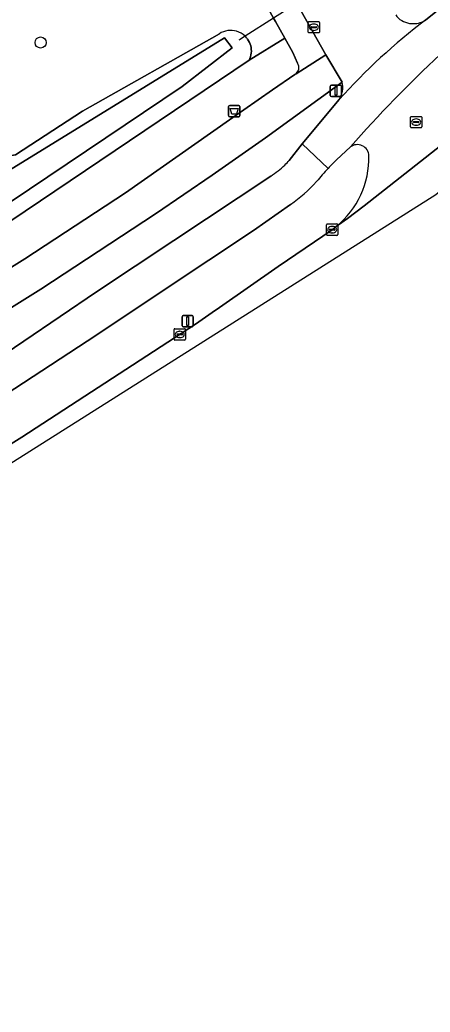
# Model space of a CAD drawing. Extents: x 159352 to 160617, y 385888 to 387323.
# Drawn here: x 160483.1 to 160519.1, y 386349.5 to 386436.6 of the extents above; entities that cross this region are included whole.
import ezdxf

# ---------------------------------------------------------------- set-up
doc = ezdxf.new("R2010")
doc.units = 0
for name, color, linetype in [('IMGEO_Afvalbak', 7, 'Continuous'), ('IMGEO_Berm_groen', 7, 'Continuous'), ('IMGEO_Boom', 7, 'Continuous'), ('IMGEO_Duiker', 7, 'Continuous'), ('IMGEO_Fietspad_gesloten', 7, 'Continuous'), ('IMGEO_Fietspad_open', 7, 'Continuous'), ('IMGEO_Groenvoorziening', 7, 'Continuous'), ('IMGEO_Kolk', 7, 'Continuous'), ('IMGEO_Lichtmast', 7, 'Continuous'), ('IMGEO_Oever', 7, 'Continuous'), ('IMGEO_Rijbaan_lokaal_open', 7, 'Continuous'), ('IMGEO_Rijbaan_regionaal_gesloten', 7, 'Continuous'), ('IMGEO_Verkeersbordpaal', 7, 'Continuous'), ('IMGEO_Voetpad_open', 7, 'Continuous'), ('IMGEO_Waterloop', 7, 'Continuous')]:
    doc.layers.add(name, color=color, linetype=linetype)

msp = doc.modelspace()

# ---------------------------------------------------------------- linework, layer by layer
at = {"layer": 'IMGEO_Afvalbak'}
for p, q in [((160501.44, 386428.198), (160501.44, 386428.998)), ((160501.44, 386428.998), (160501.44, 386428.198)), ((160501.54, 386429.098), (160502.33, 386429.098)), ((160502.33, 386429.098), (160501.54, 386429.098)), ((160502.43, 386428.998), (160502.43, 386428.198)), ((160502.43, 386428.198), (160502.43, 386428.998)), ((160502.33, 386428.098), (160501.54, 386428.098)), ((160501.54, 386428.098), (160502.33, 386428.098))]:
    msp.add_line(p, q, dxfattribs=at)
msp.add_lwpolyline([(160501.583, 386428.812), (160502.287, 386428.812), (160502.138, 386428.342), (160501.732, 386428.342), (160501.583, 386428.812)], dxfattribs=at)
for centre, start, end in [((160501.54, 386428.998), 90, 180), ((160501.54, 386428.998), 90, 180), ((160502.33, 386428.998), 0, 90), ((160502.33, 386428.998), 360, 90), ((160501.54, 386428.198), 180, 270), ((160501.54, 386428.198), 180, 270), ((160502.33, 386428.198), 270, 0), ((160502.33, 386428.198), 270, 0)]:
    msp.add_arc(centre, 0.1, start, end, dxfattribs=at)
at = {"layer": 'IMGEO_Berm_groen'}
for points in [[(160511.41, 386431.152), (160504.675, 386426.262), (160500, 386422.975), (160495.032, 386419.576), (160484.935, 386412.954), (160418.588, 386371.578), (160333.816, 386318.753)], [(160506.774, 386424.269), (160507.9, 386425.732), (160511.143, 386429.613)], [(160512.136, 386425.445), (160510.919, 386424.322)], [(160422.349, 386370.221), (160443.449, 386383.229), (160470.182, 386399.901), (160477.493, 386404.528), (160479.262, 386405.613), (160480.222, 386406.232), (160489.847, 386412.713), (160496.639, 386417.237), (160505.143, 386422.888)], [(160506.875, 386420.401), (160503.634, 386418.115), (160499.716, 386415.502), (160489.02, 386408.39), (160481.032, 386403.189), (160476.195, 386400.031), (160456.443, 386387.723), (160431.713, 386372.394), (160399.703, 386352.511), (160368.034, 386332.919), (160342.41, 386316.932), (160339.645, 386315.237)], [(160452.899, 386380.982), (160483.273, 386399.965), (160498.523, 386409.874), (160500, 386410.909), (160500.636, 386411.355), (160505.782, 386414.961), (160510.535, 386418.182), (160510.903, 386418.465)]]:
    msp.add_lwpolyline(points, dxfattribs=at)
for centre, radius, start, end in [((160509.603, 386430.673), 1.87, 325.47057, 14.84496), ((160512.75, 386424.63), 1.02, 2.22838, 127.022), ((160501.256, 386429.199), 7.399, 313.74006, 318.22097), ((160527.012, 386407.946), 22.96, 134.49978, 137.1206), ((160505.912, 386424.536), 7.86, 309.4256, 0.97611), ((160500.853, 386429.617), 7.98, 302.5201, 313.75728), ((160527.747, 386407.146), 24.043, 136.91655, 140.57828), ((160498.876, 386431.856), 13.972, 304.92721, 317.48345)]:
    msp.add_arc(centre, radius, start, end, dxfattribs=at)
at = {"layer": 'IMGEO_Boom'}
msp.add_circle((160484.923, 386434.619), 0.489, dxfattribs=at)
at = {"layer": 'IMGEO_Duiker'}
msp.add_lwpolyline([(160517.528, 386444.42), (160517.387, 386444.331), (160517.26, 386444.251), (160516.242, 386443.608), (160514.5, 386442.508), (160513.671, 386441.984), (160507.706, 386438.218), (160505.396, 386436.759), (160502.884, 386435.174), (160502.579, 386434.98), (160502.449, 386434.899), (160502.342, 386434.831)], dxfattribs=at)
at = {"layer": 'IMGEO_Fietspad_gesloten'}
for points in [[(160541.385, 386454.654), (160518.779, 386436.611)], [(160511.143, 386429.613), (160507.9, 386425.732), (160510.187, 386423.569)], [(160510.919, 386424.322), (160512.136, 386425.445)]]:
    msp.add_lwpolyline(points, dxfattribs=at)
for centre, radius, start, end in [((160551.956, 386392.744), 55.001, 127.10074, 137.90657), ((160598.465, 386349.581), 114.926, 133.04823, 138.69189), ((160527.012, 386407.946), 22.96, 134.49978, 137.1206)]:
    msp.add_arc(centre, radius, start, end, dxfattribs=at)
at = {"layer": 'IMGEO_Fietspad_open'}
for points in [[(160510.187, 386423.569), (160507.9, 386425.732), (160506.774, 386424.269)], [(160505.143, 386422.888), (160496.639, 386417.237), (160489.847, 386412.713), (160480.222, 386406.232), (160479.262, 386405.613), (160477.493, 386404.528), (160470.182, 386399.901), (160443.449, 386383.229), (160422.349, 386370.221), (160401.649, 386357.29), (160394.213, 386352.688), (160374.681, 386340.648), (160358.087, 386330.316), (160345.215, 386322.288), (160341.91, 386320.336), (160337.937, 386317.862), (160339.645, 386315.237), (160342.41, 386316.932), (160368.034, 386332.919)], [(160368.034, 386332.919), (160399.703, 386352.511), (160431.713, 386372.394), (160456.443, 386387.723), (160476.195, 386400.031), (160481.032, 386403.189), (160489.02, 386408.39), (160499.716, 386415.502), (160503.634, 386418.115), (160506.875, 386420.401)]]:
    msp.add_lwpolyline(points, dxfattribs=at)
for centre, radius, start, end in [((160501.256, 386429.199), 7.399, 313.74006, 318.22097), ((160500.853, 386429.617), 7.98, 302.5201, 313.75728), ((160527.747, 386407.146), 24.043, 136.91655, 140.57828), ((160498.876, 386431.856), 13.972, 304.92721, 317.48345)]:
    msp.add_arc(centre, radius, start, end, dxfattribs=at)
at = {"layer": 'IMGEO_Groenvoorziening'}
for points in [[(160503.114, 386434.905), (160503.195, 386434.778), (160503.269, 386434.634), (160503.331, 386434.485), (160503.379, 386434.33), (160503.413, 386434.172), (160503.433, 386434.011), (160503.438, 386433.849), (160503.429, 386433.687), (160503.405, 386433.527), (160503.367, 386433.37), (160503.315, 386433.216), (160503.25, 386433.068), (160506.37, 386435.01), (160505.56, 386436.463), (160505.396, 386436.759), (160483.578, 386475.916)], [(160469.022, 386416.695), (160478.13, 386421.945), (160479.355, 386423.756), (160480.198, 386424.326), (160482.711, 386424.763), (160488.593, 386428.578), (160500.626, 386435.387)], [(160507.485, 386432.818), (160507.071, 386433.752), (160506.37, 386435.01), (160503.25, 386433.068), (160480.935, 386418.062), (160478.71, 386416.84), (160474.108, 386414.66), (160468.294, 386411.555), (160458.307, 386405.338), (160414.633, 386378.15), (160371.643, 386351.547), (160365.118, 386347.739), (160363.646, 386346.54), (160365.759, 386343.027)], [(160366.592, 386342.786), (160460.725, 386401.413), (160483.537, 386415.621), (160492.37, 386421.42), (160501.524, 386427.818), (160505.289, 386430.45), (160507.256, 386431.825)]]:
    msp.add_lwpolyline(points, dxfattribs=at)
for centre, radius, start, end in [((160501.624, 386433.866), 1.819, 73.28101, 123.25333), ((160501.6, 386433.836), 1.854, 46.17194, 72.84263), ((160501.539, 386433.791), 1.929, 35.2672, 45.79491), ((160506.951, 386432.418), 0.667, 297.19337, 36.83425)]:
    msp.add_arc(centre, radius, start, end, dxfattribs=at)
at = {"layer": 'IMGEO_Kolk'}
for p, q in [((160508.426, 386435.538), (160508.426, 386436.39)), ((160508.501, 386436.464), (160509.353, 386436.464)), ((160508.914, 386436.244), (160508.939, 386436.244)), ((160509.427, 386436.39), (160509.427, 386435.538)), ((160509.353, 386435.464), (160508.501, 386435.464)), ((160508.685, 386435.958), (160508.685, 386435.97)), ((160509.123, 386435.921), (160508.725, 386435.921)), ((160508.728, 386436.007), (160509.126, 386436.007)), ((160508.937, 386435.684), (160508.912, 386435.684)), ((160509.169, 386435.97), (160509.169, 386435.958)), ((160517.416, 386427.203), (160517.416, 386428.055)), ((160517.491, 386428.129), (160518.343, 386428.129)), ((160517.675, 386427.623), (160517.675, 386427.635)), ((160518.113, 386427.586), (160517.715, 386427.586)), ((160517.718, 386427.672), (160518.116, 386427.672)), ((160517.904, 386427.909), (160517.929, 386427.909)), ((160518.159, 386427.635), (160518.159, 386427.623)), ((160518.417, 386428.055), (160518.417, 386427.203)), ((160518.343, 386427.129), (160517.491, 386427.129)), ((160517.927, 386427.349), (160517.902, 386427.349)), ((160510.034, 386417.756), (160510.034, 386418.608)), ((160510.109, 386418.682), (160510.961, 386418.682)), ((160510.293, 386418.176), (160510.293, 386418.188)), ((160510.731, 386418.139), (160510.333, 386418.139)), ((160510.336, 386418.225), (160510.734, 386418.225)), ((160510.545, 386417.902), (160510.52, 386417.902)), ((160510.522, 386418.462), (160510.547, 386418.462)), ((160510.777, 386418.188), (160510.777, 386418.176)), ((160511.035, 386418.608), (160511.035, 386417.756)), ((160510.961, 386417.682), (160510.109, 386417.682)), ((160496.648, 386408.557), (160496.648, 386409.409)), ((160496.723, 386409.483), (160497.575, 386409.483)), ((160497.136, 386409.263), (160497.161, 386409.263)), ((160497.649, 386409.409), (160497.649, 386408.557)), ((160497.575, 386408.483), (160496.723, 386408.483)), ((160496.907, 386408.977), (160496.907, 386408.989)), ((160497.345, 386408.94), (160496.947, 386408.94)), ((160496.95, 386409.026), (160497.348, 386409.026)), ((160497.159, 386408.703), (160497.134, 386408.703)), ((160497.391, 386408.989), (160497.391, 386408.977))]:
    msp.add_line(p, q, dxfattribs=at)
for points in [[(160508.426, 386435.538), (160508.426, 386436.39)], [(160508.501, 386436.464), (160509.353, 386436.464)], [(160509.427, 386436.39), (160509.427, 386435.538)], [(160509.353, 386435.464), (160508.501, 386435.464)], [(160517.416, 386427.203), (160517.416, 386428.055)], [(160517.491, 386428.129), (160518.343, 386428.129)], [(160518.417, 386428.055), (160518.417, 386427.203)], [(160518.343, 386427.129), (160517.491, 386427.129)], [(160510.034, 386417.756), (160510.034, 386418.608)], [(160510.109, 386418.682), (160510.961, 386418.682)], [(160511.035, 386418.608), (160511.035, 386417.756)], [(160510.961, 386417.682), (160510.109, 386417.682)], [(160496.648, 386408.557), (160496.648, 386409.409)], [(160496.723, 386409.483), (160497.575, 386409.483)], [(160497.649, 386409.409), (160497.649, 386408.557)], [(160497.575, 386408.483), (160496.723, 386408.483)]]:
    msp.add_lwpolyline(points, dxfattribs=at)
for centre, radius, start, end in [((160508.503, 386436.388), 0.0765, 91.55205, 178.44795), ((160508.503, 386436.388), 0.0765, 91.55205, 178.44795), ((160509.351, 386436.388), 0.0765, 1.55205, 88.44795), ((160509.351, 386436.388), 0.0765, 1.55205, 88.44795), ((160508.503, 386435.54), 0.0765, 181.55205, 268.44795), ((160508.503, 386435.54), 0.0765, 181.55205, 268.44795), ((160508.725, 386435.967), 0.0403, 85.87752, 175.75265), ((160508.722, 386435.957), 0.0366, 178.93798, 274.71019), ((160509.126, 386435.964), 0.043, 264.86636, 352.45326), ((160509.13, 386435.969), 0.0386, 1.73085, 96.63898), ((160509.351, 386435.54), 0.0765, 271.55205, 358.44795), ((160509.351, 386435.54), 0.0765, 271.55205, 358.44795), ((160517.493, 386428.053), 0.0765, 91.55205, 178.44795), ((160517.493, 386428.053), 0.0765, 91.55205, 178.44795), ((160517.715, 386427.632), 0.0403, 85.87752, 175.75265), ((160517.712, 386427.622), 0.0366, 178.93798, 274.71019), ((160518.116, 386427.629), 0.043, 264.86636, 352.45326), ((160518.12, 386427.634), 0.0386, 1.73085, 96.63898), ((160518.341, 386428.053), 0.0765, 1.55205, 88.44795), ((160518.341, 386428.053), 0.0765, 1.55205, 88.44795), ((160517.493, 386427.205), 0.0765, 181.55205, 268.44795), ((160517.493, 386427.205), 0.0765, 181.55205, 268.44795), ((160518.341, 386427.205), 0.0765, 271.55205, 358.44795), ((160518.341, 386427.205), 0.0765, 271.55205, 358.44795), ((160510.111, 386418.606), 0.0765, 91.55205, 178.44795), ((160510.111, 386418.606), 0.0765, 91.55205, 178.44795), ((160510.333, 386418.185), 0.0403, 85.87752, 175.75265), ((160510.33, 386418.175), 0.0366, 178.93798, 274.71019), ((160510.734, 386418.182), 0.043, 264.86636, 352.45326), ((160510.738, 386418.187), 0.0386, 1.73085, 96.63898), ((160510.959, 386418.606), 0.0765, 1.55205, 88.44795), ((160510.959, 386418.606), 0.0765, 1.55205, 88.44795), ((160510.111, 386417.758), 0.0765, 181.55205, 268.44795), ((160510.111, 386417.758), 0.0765, 181.55205, 268.44795), ((160510.959, 386417.758), 0.0765, 271.55205, 358.44795), ((160510.959, 386417.758), 0.0765, 271.55205, 358.44795), ((160496.725, 386409.407), 0.0765, 91.55205, 178.44795), ((160496.725, 386409.407), 0.0765, 91.55205, 178.44795), ((160497.573, 386409.407), 0.0765, 1.55205, 88.44795), ((160497.573, 386409.407), 0.0765, 1.55205, 88.44795), ((160496.725, 386408.559), 0.0765, 181.55205, 268.44795), ((160496.725, 386408.559), 0.0765, 181.55205, 268.44795), ((160496.947, 386408.986), 0.0403, 85.87752, 175.75265), ((160496.944, 386408.976), 0.0366, 178.93798, 274.71019), ((160497.348, 386408.983), 0.043, 264.86636, 352.45326), ((160497.352, 386408.988), 0.0386, 1.73085, 96.63898), ((160497.573, 386408.559), 0.0765, 271.55205, 358.44795), ((160497.573, 386408.559), 0.0765, 271.55205, 358.44795)]:
    msp.add_arc(centre, radius, start, end, dxfattribs=at)
for centre, major_axis, ratio, start_param, end_param in [((160508.913, 386435.964), (-0.387, 0.002), 0.722429, 4.712389, 7.853982), ((160508.938, 386435.964), (-0.39, 0.002), 0.717154, 1.570796, 4.712389), ((160517.903, 386427.629), (-0.387, 0.002), 0.722429, 4.712389, 7.853982), ((160517.928, 386427.629), (-0.39, 0.002), 0.717154, 1.570796, 4.712389), ((160510.521, 386418.182), (-0.387, 0.002), 0.722429, 4.712389, 7.853982), ((160510.546, 386418.182), (-0.39, 0.002), 0.717154, 1.570796, 4.712389), ((160497.135, 386408.983), (-0.387, 0.002), 0.722429, 4.712389, 7.853982), ((160497.16, 386408.983), (-0.39, 0.002), 0.717154, 1.570796, 4.712389)]:
    msp.add_ellipse(centre, major_axis=major_axis, ratio=ratio, start_param=start_param, end_param=end_param, dxfattribs=at)
at = {"layer": 'IMGEO_Lichtmast'}
for p, q in [((160497.349, 386409.742), (160497.349, 386410.542)), ((160497.349, 386410.542), (160497.349, 386409.742)), ((160497.449, 386410.642), (160498.239, 386410.642)), ((160498.239, 386410.642), (160497.449, 386410.642)), ((160498.339, 386410.542), (160498.339, 386409.742)), ((160498.339, 386409.742), (160498.339, 386410.542)), ((160498.239, 386409.642), (160497.449, 386409.642)), ((160497.449, 386409.642), (160498.239, 386409.642))]:
    msp.add_line(p, q, dxfattribs=at)
msp.add_lwpolyline([(160497.769, 386410.517), (160497.919, 386410.517), (160497.919, 386409.767), (160497.769, 386409.767), (160497.769, 386410.517)], dxfattribs=at)
for centre, start, end in [((160497.449, 386410.542), 90, 180), ((160497.449, 386410.542), 90, 180), ((160498.239, 386410.542), 0, 90), ((160498.239, 386410.542), 360, 90), ((160497.449, 386409.742), 180, 270), ((160497.449, 386409.742), 180, 270), ((160498.239, 386409.742), 270, 0), ((160498.239, 386409.742), 270, 0)]:
    msp.add_arc(centre, 0.1, start, end, dxfattribs=at)
at = {"layer": 'IMGEO_Oever'}
for points in [[(160500.626, 386435.387), (160488.593, 386428.578), (160482.711, 386424.763), (160480.198, 386424.326), (160481.101, 386422.99), (160480.258, 386422.42), (160479.355, 386423.756), (160478.13, 386421.945), (160469.022, 386416.695), (160466.278, 386415.116), (160456.019, 386409.052), (160452.851, 386407.179), (160441.052, 386399.751), (160427.859, 386391.857), (160428.304, 386391.156), (160427.465, 386390.623), (160427.006, 386391.346), (160418.408, 386386.202)], [(160503.405, 386433.527), (160503.429, 386433.687), (160503.438, 386433.849), (160503.433, 386434.011), (160503.413, 386434.172), (160503.379, 386434.33), (160503.331, 386434.485), (160503.269, 386434.634), (160503.195, 386434.778), (160503.114, 386434.905)], [(160404.659, 386377.998), (160368.252, 386354.753), (160362.834, 386351.178), (160363.433, 386350.277), (160363.909, 386349.559), (160365.118, 386347.739), (160371.643, 386351.547), (160414.633, 386378.15), (160458.307, 386405.338), (160468.294, 386411.555), (160474.108, 386414.66), (160478.71, 386416.84), (160480.935, 386418.062), (160503.25, 386433.068), (160503.315, 386433.216), (160503.367, 386433.37), (160503.405, 386433.527)]]:
    msp.add_lwpolyline(points, dxfattribs=at)
msp.add_lwpolyline([(160501.074, 386435.018), (160501.765, 386434.146), (160497.35, 386430.752), (160480.521, 386419.444), (160460.861, 386408.507), (160416.733, 386381.103), (160366.436, 386350.38), (160365.563, 386351.912), (160385.436, 386364.252), (160408.095, 386378.89), (160360.393, 386400.72), (160357.67, 386401.827), (160355.159, 386401.486), (160340.393, 386393.912), (160339.287, 386395.699), (160354.35, 386403.273), (160357.755, 386404.039), (160362.393, 386402.337), (160408.563, 386381.784), (160410.691, 386381.444), (160414.18, 386382.635), (160424.733, 386388.507), (160469.457, 386415.656), (160482.563, 386423.656)], close=True, dxfattribs=at)
for centre, radius, start, end in [((160501.624, 386433.866), 1.819, 73.28101, 123.25333), ((160501.6, 386433.836), 1.854, 46.17194, 72.84263), ((160501.539, 386433.791), 1.929, 35.2672, 45.79491)]:
    msp.add_arc(centre, radius, start, end, dxfattribs=at)
at = {"layer": 'IMGEO_Rijbaan_lokaal_open'}
for points in [[(160492.764, 386478.995), (160486.909, 386475.654), (160486.596, 386475.48), (160491.234, 386467.133), (160494.268, 386461.586), (160507.438, 386438.049), (160509.97, 386433.524), (160511.41, 386431.152)], [(160510.903, 386418.465), (160511.899, 386419.169), (160513.344, 386420.266), (160526.402, 386430.551)]]:
    msp.add_lwpolyline(points, dxfattribs=at)
for centre, radius, start, end in [((160517.244, 386437.683), 1.281, 209.37835, 242.50731), ((160551.956, 386392.744), 55.001, 127.10074, 137.90657), ((160517.731, 386438.509), 2.24, 241.22224, 259.91517), ((160517.618, 386438.072), 1.79, 261.03199, 272.62593), ((160517.723, 386438.152), 1.869, 269.30041, 304.41933), ((160598.465, 386349.581), 114.926, 133.04823, 138.69189), ((160509.603, 386430.673), 1.87, 325.47057, 14.84496), ((160512.75, 386424.63), 1.02, 2.22838, 127.022), ((160505.912, 386424.536), 7.86, 309.4256, 0.97611)]:
    msp.add_arc(centre, radius, start, end, dxfattribs=at)
at = {"layer": 'IMGEO_Rijbaan_regionaal_gesloten'}
for points in [[(159680.589, 385901.515), (159678.374, 385900.403), (159677.09, 385899.832), (159676.054, 385899.376), (159674.34, 385898.621), (159673.604, 385898.41), (159672.377, 385898.152), (159671.133, 385898.005), (159669.88, 385897.969), (159668.841, 385898.033), (159672.265, 385892.74), (159701.42, 385910.447), (159730.336, 385928.01), (160003.316, 386098.383), (160029.667, 386114.83), (160338.731, 386306.963), (160519.651, 386421.283), (160554.007, 386449.857), (160584.37, 386476.501)], [(160574.627, 386469.333), (160574.226, 386469.018), (160561.395, 386458.686), (160555.296, 386453.758), (160552.57, 386451.571), (160548.199, 386448.116), (160545.865, 386446.197), (160543.154, 386444.043), (160542.256, 386443.357), (160529.423, 386433.002), (160526.402, 386430.551), (160513.344, 386420.266), (160511.899, 386419.169), (160510.903, 386418.465), (160510.535, 386418.182), (160505.782, 386414.961), (160500.636, 386411.355), (160500, 386410.909), (160498.523, 386409.874), (160483.273, 386399.965), (160452.899, 386380.982), (160422.973, 386362.502), (160406.279, 386352.14)]]:
    msp.add_lwpolyline(points, dxfattribs=at)
at = {"layer": 'IMGEO_Verkeersbordpaal'}
for p, q in [((160510.372, 386429.969), (160510.372, 386430.769)), ((160510.372, 386430.769), (160510.372, 386429.969)), ((160510.472, 386430.869), (160511.262, 386430.869)), ((160511.262, 386430.869), (160510.472, 386430.869)), ((160511.362, 386430.769), (160511.362, 386429.969)), ((160511.362, 386429.969), (160511.362, 386430.769)), ((160511.262, 386429.869), (160510.472, 386429.869)), ((160510.472, 386429.869), (160511.262, 386429.869))]:
    msp.add_line(p, q, dxfattribs=at)
msp.add_lwpolyline([(160510.792, 386430.744), (160510.942, 386430.744), (160510.942, 386429.994), (160510.792, 386429.994), (160510.792, 386430.744)], dxfattribs=at)
for centre, start, end in [((160510.472, 386430.769), 90, 180), ((160510.472, 386430.769), 90, 180), ((160511.262, 386430.769), 0, 90), ((160511.262, 386430.769), 360, 90), ((160510.472, 386429.969), 180, 270), ((160510.472, 386429.969), 180, 270), ((160511.262, 386429.969), 270, 0), ((160511.262, 386429.969), 270, 0)]:
    msp.add_arc(centre, 0.1, start, end, dxfattribs=at)
at = {"layer": 'IMGEO_Voetpad_open'}
for points in [[(160455.983, 386525.511), (160456.393, 386524.825), (160457.909, 386522.111), (160464.516, 386510.282), (160465.99, 386507.653), (160470.244, 386500), (160478.865, 386484.493), (160480.645, 386481.308), (160481.62, 386479.563), (160483.578, 386475.916), (160505.396, 386436.759), (160505.56, 386436.463), (160506.37, 386435.01), (160507.071, 386433.752), (160507.485, 386432.818)], [(160507.256, 386431.825), (160507.361, 386431.868), (160509.97, 386433.524), (160507.438, 386438.049), (160494.268, 386461.586)], [(160518.779, 386436.611), (160541.385, 386454.654)]]:
    msp.add_lwpolyline(points, dxfattribs=at)
msp.add_lwpolyline([(160484.935, 386412.954), (160495.032, 386419.576), (160500, 386422.975), (160504.675, 386426.262), (160511.41, 386431.152), (160509.97, 386433.524), (160507.361, 386431.868), (160507.256, 386431.825), (160505.289, 386430.45), (160501.524, 386427.818), (160492.37, 386421.42), (160483.537, 386415.621), (160460.725, 386401.413), (160366.592, 386342.786), (160363.485, 386340.852), (160332.158, 386321.322), (160333.816, 386318.753), (160418.588, 386371.578)], close=True, dxfattribs=at)
for centre, radius, start, end in [((160517.244, 386437.683), 1.281, 209.37835, 242.50731), ((160517.731, 386438.509), 2.24, 241.22224, 259.91517), ((160517.618, 386438.072), 1.79, 261.03199, 272.62593), ((160517.723, 386438.152), 1.869, 269.30041, 304.41933), ((160506.951, 386432.418), 0.667, 297.19337, 36.83425)]:
    msp.add_arc(centre, radius, start, end, dxfattribs=at)
at = {"layer": 'IMGEO_Waterloop'}
msp.add_lwpolyline([(160501.074, 386435.018), (160482.563, 386423.656), (160469.457, 386415.656), (160424.733, 386388.507), (160414.18, 386382.635), (160410.691, 386381.444), (160408.563, 386381.784), (160362.393, 386402.337), (160357.755, 386404.039), (160354.35, 386403.273), (160339.287, 386395.699), (160340.393, 386393.912), (160355.159, 386401.486), (160357.67, 386401.827), (160360.393, 386400.72), (160408.095, 386378.89), (160385.436, 386364.252), (160365.563, 386351.912), (160366.436, 386350.38), (160416.733, 386381.103), (160460.861, 386408.507), (160480.521, 386419.444), (160497.35, 386430.752), (160501.765, 386434.146)], close=True, dxfattribs=at)

doc.saveas('drawing.dxf')
